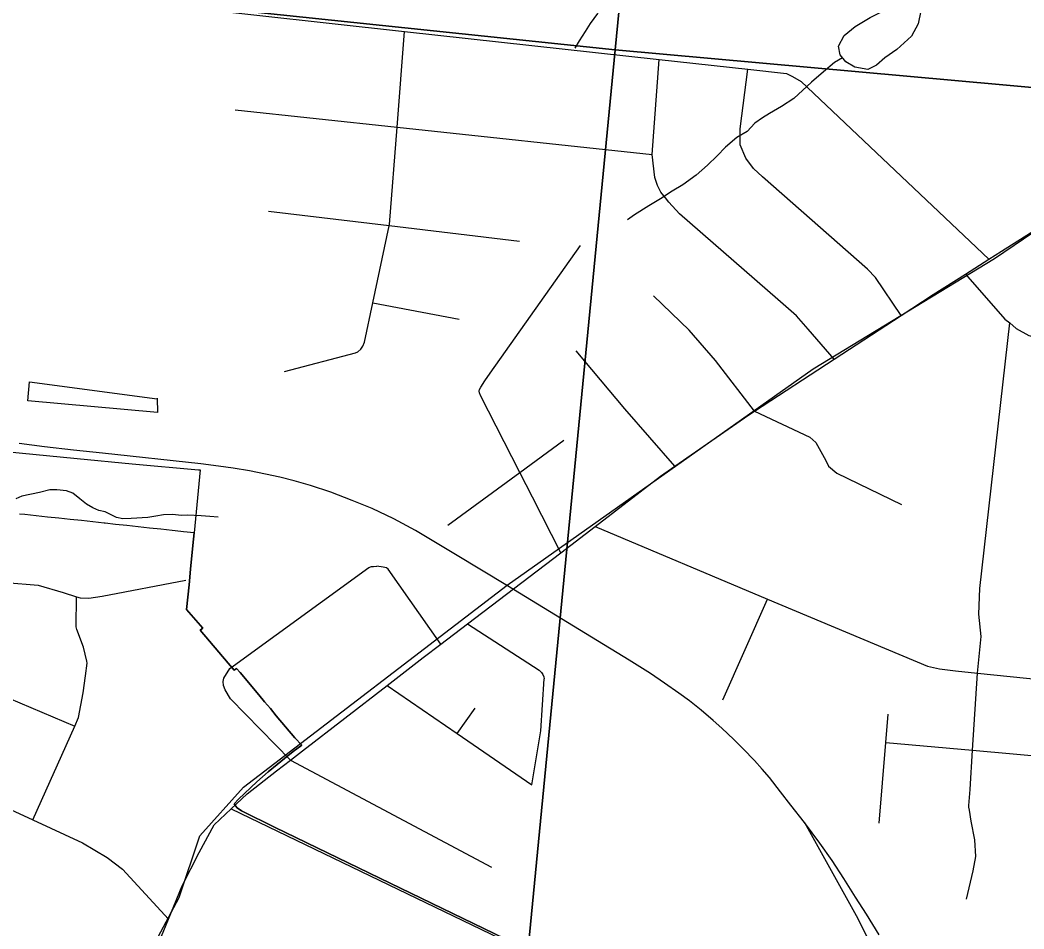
# Model space of a CAD drawing. Extents: x 0 to 34, y -3.9 to 26.2.
# Drawn here: x 3.386 to 4.053, y 15.665 to 16.268 of the extents above; entities that cross this region are included whole.
import ezdxf

# ---------------------------------------------------------------- set-up
doc = ezdxf.new("R2010")
doc.units = 0
for name, color, linetype in [('GM_X_City_Street', 7, 'Continuous'), ('GM_X_County_Road', 7, 'Continuous'), ('GM_X_Interchange_Ramps', 7, 'Continuous'), ('GM_X_Minor_Lake', 7, 'Continuous'), ('GM_X_Minor_River', 7, 'Continuous'), ('GM_X_Rail_Line', 7, 'Continuous'), ('GM_X_Section', 7, 'Continuous'), ('GM_X_State_Route', 7, 'Continuous'), ('GM_X_US_Route', 7, 'Continuous')]:
    doc.layers.add(name, color=color, linetype=linetype)

msp = doc.modelspace()

# ---------------------------------------------------------------- linework, layer by layer
at = {"layer": 'GM_X_City_Street'}
for p, q in [((3.62078, 16.08064), (3.67813, 16.06983)), ((3.85319, 15.81707), (3.88299, 15.88395)), ((3.67671, 15.79468), (3.68871, 15.81138)), ((3.56608, 15.77698), (3.69959, 15.70596)), ((3.52672, 15.74471), (3.71723, 15.65282))]:
    msp.add_line(p, q, dxfattribs=at)
for points in [[(3.56206, 16.03504), (3.60937, 16.04734), (3.61092, 16.0481), (3.61283, 16.04993), (3.61425, 16.05181), (3.6152, 16.05443), (3.62078, 16.08064), (3.63168, 16.13169), (3.63189, 16.1327), (3.63686, 16.19735), (3.64174, 16.26085)], [(3.92719, 16.04319), (3.90994, 16.06311), (3.90215, 16.07201), (3.88982, 16.08289), (3.82449, 16.1397), (3.81742, 16.14744), (3.81507, 16.15029), (3.81218, 16.15418), (3.80988, 16.15851), (3.8081, 16.16378), (3.80627, 16.17919), (3.81088, 16.24229)], [(3.97166, 16.07225), (3.95464, 16.0975), (3.94943, 16.10292), (3.87963, 16.16437), (3.87366, 16.16981), (3.86847, 16.17676), (3.86485, 16.18556), (3.86468, 16.1962), (3.86995, 16.23582)], [(3.52934, 16.20888), (3.63686, 16.19735), (3.80627, 16.17919)], [(3.71822, 16.12141), (3.63168, 16.13169), (3.55158, 16.1412)], [(3.74559, 15.91471), (3.72675, 15.95163), (3.71839, 15.968), (3.69235, 16.01901), (3.69161, 16.02095), (3.69152, 16.0219), (3.69171, 16.02298), (3.69245, 16.02473), (3.69518, 16.02885), (3.69878, 16.03393), (3.75879, 16.11866)], [(4.01445, 16.09977), (4.04066, 16.06988), (4.04381, 16.06726), (4.04813, 16.06365), (4.05659, 16.0589), (4.06395, 16.05686), (4.06755, 16.05616), (4.07492, 16.05474), (4.13973, 16.04897), (4.18661, 16.04481)], [(3.87422, 16.00858), (3.84843, 16.04237), (3.83097, 16.06247), (3.80712, 16.08538)], [(4.0171, 15.74374), (4.01676, 15.7458), (4.01659, 15.74683), (4.01756, 15.75744), (4.01919, 15.78357), (4.02239, 15.83474), (4.02483, 15.85907), (4.02322, 15.87391), (4.02393, 15.89098), (4.04381, 16.06726)], [(3.82133, 15.97214), (3.78821, 16.0102), (3.75593, 16.04885)], [(3.87422, 16.00858), (3.911, 15.99146), (3.9151, 15.98795), (3.92165, 15.97601), (3.92346, 15.97217), (3.92904, 15.96748), (3.97183, 15.94669)], [(3.67056, 15.9329), (3.71839, 15.968), (3.74757, 15.9894)], [(3.76845, 15.93213), (3.88299, 15.88395), (3.98914, 15.8393), (3.99708, 15.83762), (4.00769, 15.83626), (4.02239, 15.83474), (4.10922, 15.82579)], [(3.27153, 15.91596), (3.27845, 15.92037), (3.28216, 15.92091), (3.28604, 15.92059), (3.3216, 15.91493), (3.3233, 15.91372), (3.32532, 15.91144), (3.3338, 15.89835), (3.39858, 15.89324), (3.41518, 15.88834), (3.42397, 15.88551), (3.4265, 15.88469), (3.43219, 15.88458), (3.44094, 15.88592), (3.49654, 15.89656)], [(3.52576, 15.83786), (3.61817, 15.90488), (3.61998, 15.90554), (3.62114, 15.90561), (3.62334, 15.90578)], [(3.66591, 15.85401), (3.63101, 15.9038), (3.62992, 15.90459), (3.62767, 15.90517), (3.62334, 15.90578)], [(3.395, 15.73734), (3.42275, 15.79954), (3.42534, 15.80535), (3.42831, 15.82162), (3.43005, 15.83298), (3.43097, 15.84131), (3.43084, 15.84268), (3.42853, 15.852), (3.42419, 15.86369), (3.42385, 15.86538), (3.42397, 15.88551)], [(2.90522, 15.87542), (3.21411, 15.84442), (3.218, 15.84403), (3.26165, 15.83923), (3.3266, 15.83208), (3.3397, 15.83064), (3.35406, 15.82769), (3.3714, 15.82127), (3.42275, 15.79954)], [(3.68359, 15.86747), (3.73134, 15.8367), (3.73288, 15.83523), (3.73367, 15.83382), (3.73438, 15.83233), (3.73464, 15.83093)], [(3.56608, 15.77698), (3.52635, 15.81765), (3.52262, 15.82371), (3.52154, 15.82662), (3.52137, 15.82919), (3.52185, 15.83149), (3.52576, 15.83786)], [(3.72645, 15.76046), (3.73246, 15.79642), (3.73464, 15.83093)], [(3.6303, 15.8266), (3.67671, 15.79468), (3.72645, 15.76046)], [(2.90399, 15.80965), (3.21135, 15.77833), (3.32481, 15.76677), (3.33664, 15.76365), (3.33726, 15.76348), (3.36511, 15.75114), (3.395, 15.73734), (3.42792, 15.72214), (3.44442, 15.71231), (3.45451, 15.70451), (3.48516, 15.67142)], [(3.95714, 15.73516), (3.96155, 15.78873), (3.9631, 15.80756)], [(3.96155, 15.78873), (4.01919, 15.78357), (4.14693, 15.77212), (4.23681, 15.76407), (4.31668, 15.75692), (4.33526, 15.75577), (4.3569, 15.7557), (4.42984, 15.7576)], [(4.01501, 15.68458), (4.01955, 15.70347), (4.02125, 15.71293), (4.0207, 15.72396), (4.01829, 15.73654), (4.0171, 15.74374)]]:
    msp.add_lwpolyline(points, dxfattribs=at)
at = {"layer": 'GM_X_County_Road'}
msp.add_lwpolyline([(3.03219, 16.32752), (3.0421, 16.32659), (3.04534, 16.32629), (3.10567, 16.31967), (3.18218, 16.31128), (3.24467, 16.30442), (3.31234, 16.29699), (3.37705, 16.28989), (3.43804, 16.2832), (3.49361, 16.2771), (3.64174, 16.26085), (3.81088, 16.24229), (3.86995, 16.23582), (3.89545, 16.23302), (3.89959, 16.23103), (3.90522, 16.2275), (4.02986, 16.10952)], dxfattribs=at)
at = {"layer": 'GM_X_Interchange_Ramps'}
for points in [[(3.37681, 15.98193), (3.42446, 15.97736), (3.46091, 15.97378), (3.50504, 15.96981), (3.50617, 15.96963), (3.50203, 15.92788), (3.50162, 15.92359), (3.49972, 15.90408), (3.49972, 15.90374), (3.49871, 15.8934), (3.49709, 15.87689), (3.50793, 15.8645), (3.50621, 15.86323), (3.52481, 15.84137), (3.52862, 15.83666), (3.53022, 15.83783), (3.53259, 15.83514), (3.545, 15.82036), (3.5489, 15.81571), (3.55274, 15.81114), (3.55669, 15.80644), (3.56899, 15.79179), (3.57353, 15.78687), (3.56797, 15.78262), (3.56221, 15.7781), (3.55728, 15.77408), (3.55136, 15.76914), (3.54372, 15.76248), (3.53147, 15.75114), (3.52876, 15.74802), (3.5295, 15.74662), (3.53065, 15.7453), (3.53352, 15.74325), (3.55588, 15.73232), (3.72245, 15.65158)], [(3.72245, 15.65158), (3.55588, 15.73232), (3.53352, 15.74325), (3.53065, 15.7453), (3.5295, 15.74662), (3.52876, 15.74802), (3.53147, 15.75114), (3.54372, 15.76248), (3.55136, 15.76914), (3.55728, 15.77408), (3.56221, 15.7781), (3.56797, 15.78262), (3.57353, 15.78687), (3.56899, 15.79179), (3.55669, 15.80644), (3.55274, 15.81114), (3.5489, 15.81571), (3.545, 15.82036), (3.53259, 15.83514), (3.53022, 15.83783), (3.52862, 15.83666), (3.52481, 15.84137), (3.50621, 15.86323), (3.50793, 15.8645), (3.49709, 15.87689), (3.49871, 15.8934), (3.49972, 15.90374), (3.49972, 15.90408), (3.50162, 15.92359), (3.50203, 15.92788), (3.4951, 15.92864), (3.49326, 15.92884), (3.48753, 15.92945), (3.47996, 15.93027), (3.47248, 15.93109), (3.465, 15.9319), (3.45743, 15.93272), (3.44995, 15.93353), (3.44303, 15.93428), (3.44261, 15.93433), (3.44238, 15.93435), (3.4349, 15.93517), (3.42733, 15.93599), (3.41975, 15.93681), (3.41227, 15.93761), (3.40469, 15.93841), (3.3972, 15.9392), (3.38972, 15.94001), (3.3861, 15.94038)]]:
    msp.add_lwpolyline(points, dxfattribs=at)
at = {"layer": 'GM_X_Minor_Lake'}
for points in [[(3.47756, 16.0173), (3.47776, 16.0078), (3.39166, 16.01559), (3.39267, 16.02811)], [(3.39267, 16.02811), (3.47757, 16.01691)]]:
    msp.add_lwpolyline(points, dxfattribs=at)
at = {"layer": 'GM_X_Minor_River'}
for points in [[(3.8568, 16.38533), (3.85501, 16.37856), (3.8495, 16.36397), (3.84577, 16.35614), (3.84044, 16.3461), (3.83527, 16.34024), (3.8289, 16.3329), (3.82493, 16.32851), (3.81935, 16.3219), (3.81302, 16.3157), (3.80793, 16.31173), (3.8021, 16.30855), (3.7939, 16.30281), (3.78921, 16.29959), (3.78409, 16.29486), (3.7801, 16.29009), (3.77526, 16.28307), (3.7724, 16.27786), (3.76991, 16.27265), (3.76509, 16.26601), (3.76185, 16.26082), (3.7578, 16.25453), (3.75495, 16.24971)], [(3.98628, 16.2823), (3.98292, 16.26597), (3.97857, 16.2577), (3.9689, 16.24878), (3.96081, 16.24324), (3.95539, 16.23841), (3.94963, 16.23548), (3.94093, 16.23717), (3.93492, 16.24071), (3.93121, 16.24535), (3.93018, 16.25107), (3.93375, 16.25821), (3.94108, 16.26415), (3.95108, 16.27003), (3.95914, 16.27404), (3.96753, 16.27578)], [(3.93282, 16.24334), (3.92749, 16.24026), (3.92002, 16.23411), (3.91215, 16.22722), (3.90033, 16.21631), (3.89213, 16.21095), (3.88435, 16.20633), (3.87968, 16.20348), (3.8746, 16.19989), (3.86944, 16.19441), (3.86245, 16.19052), (3.85497, 16.18399), (3.84943, 16.17814), (3.8431, 16.17194), (3.83562, 16.16541), (3.82663, 16.15894), (3.81962, 16.15467), (3.81183, 16.14967), (3.80404, 16.14506), (3.79468, 16.13899), (3.79, 16.13576)], [(3.51814, 15.9384), (3.51245, 15.93864), (3.50677, 15.93925), (3.49767, 15.93963), (3.49386, 15.93941), (3.48743, 15.94006), (3.48172, 15.93992), (3.47674, 15.93898), (3.47139, 15.93807), (3.46034, 15.93738), (3.45463, 15.93724), (3.45049, 15.93817), (3.44304, 15.9419), (3.43889, 15.94284), (3.43478, 15.94453), (3.4307, 15.94698), (3.42628, 15.95058), (3.42148, 15.9542), (3.41737, 15.95589), (3.41093, 15.95654), (3.40636, 15.95635), (3.39946, 15.95473), (3.38758, 15.95219), (3.38371, 15.95045)]]:
    msp.add_lwpolyline(points, dxfattribs=at)
at = {"layer": 'GM_X_Rail_Line'}
for points in [[(3.70992, 15.89324), (3.91327, 16.03671), (4.03376, 16.11014), (4.13611, 16.17951), (4.19032, 16.20812), (4.27233, 16.24462), (4.32873, 16.25811), (4.42304, 16.28964), (4.79847, 16.53755), (5.15988, 16.72265), (5.54023, 16.89361), (5.7185, 16.97174)], [(3.9572, 15.66098), (3.94858, 15.67475), (3.94133, 15.686), (3.93355, 15.69841), (3.92598, 15.71029), (3.91767, 15.72185), (3.90747, 15.73563), (3.89853, 15.74698), (3.89166, 15.75583), (3.88423, 15.76543), (3.87939, 15.77106), (3.87426, 15.77664), (3.86681, 15.78444), (3.86054, 15.79071), (3.85269, 15.79811), (3.84694, 15.80335), (3.83896, 15.81018), (3.83116, 15.81633), (3.82393, 15.82151), (3.81459, 15.828), (3.80531, 15.83455), (3.79097, 15.84332), (3.76597, 15.85852), (3.71016, 15.89272), (3.67565, 15.91354), (3.6492, 15.92953), (3.63479, 15.93726), (3.62038, 15.94412), (3.60711, 15.94948), (3.59288, 15.95492), (3.57935, 15.95932), (3.56845, 15.96239), (3.55896, 15.96477), (3.54947, 15.96687), (3.53884, 15.96898), (3.52803, 15.97092), (3.51837, 15.97223), (3.5066, 15.97382), (3.44131, 15.98076), (3.42198, 15.98269), (3.40265, 15.98497), (3.38578, 15.98717)], [(2.94008, 15.07294), (3.00886, 15.28321), (3.03071, 15.3486), (3.04618, 15.37159), (3.09804, 15.41964), (3.12595, 15.43671), (3.33412, 15.50792), (3.36836, 15.53122), (3.47311, 15.65013), (3.49206, 15.68568), (3.50586, 15.72675), (3.53495, 15.75895), (3.70992, 15.89324)], [(3.90747, 15.73563), (3.94297, 15.67184), (3.96911, 15.61857), (3.98637, 15.58257), (3.99574, 15.55643), (3.99673, 15.53719), (3.98884, 15.50908), (3.97897, 15.49083), (3.96615, 15.47801), (3.94889, 15.4605), (3.9336, 15.45211), (3.92424, 15.44716)]]:
    msp.add_lwpolyline(points, dxfattribs=at)
at = {"layer": 'GM_X_Section'}
for points in [[(2.86031, 17.36388), (3.88035, 17.25787), (3.78177, 16.24865), (2.76326, 16.35538)], [(3.88035, 17.25787), (4.89278, 17.16792), (4.78471, 16.15816), (3.78177, 16.24865)], [(2.76326, 16.35538), (3.78177, 16.24865), (3.68487, 15.24697), (2.66316, 15.34581)], [(3.78177, 16.24865), (4.78471, 16.15816), (4.69633, 15.14722), (3.68487, 15.24697)]]:
    msp.add_lwpolyline(points, close=True, dxfattribs=at)
at = {"layer": 'GM_X_State_Route'}
for p, q in [((4.01445, 16.09977), (4.02986, 16.10952)), ((4.02986, 16.10952), (4.03841, 16.11493)), ((3.92719, 16.04319), (3.97166, 16.07225)), ((3.87422, 16.00858), (3.92719, 16.04319)), ((3.74559, 15.91471), (3.76845, 15.93213)), ((3.68359, 15.86747), (3.74559, 15.91471)), ((3.66591, 15.85401), (3.68359, 15.86747)), ((3.57411, 15.78318), (3.6303, 15.8266)), ((3.56608, 15.77698), (3.57411, 15.78318))]:
    msp.add_line(p, q, dxfattribs=at)
for points in [[(4.03841, 16.11493), (4.08287, 16.14307), (4.13262, 16.17367), (4.16884, 16.19437), (4.19645, 16.2074)], [(3.97166, 16.07225), (3.99296, 16.08617), (4.01445, 16.09977)], [(3.82133, 15.97214), (3.87057, 16.00619), (3.87422, 16.00858)], [(3.76845, 15.93213), (3.81182, 15.96557), (3.82133, 15.97214)], [(3.6303, 15.8266), (3.65421, 15.84508), (3.66591, 15.85401)], [(3.52672, 15.74471), (3.53724, 15.75469), (3.55686, 15.76986), (3.56608, 15.77698)], [(3.48516, 15.67142), (3.49425, 15.69349), (3.50546, 15.71562), (3.51544, 15.73398), (3.52672, 15.74471)], [(3.45158, 15.61765), (3.46104, 15.6286), (3.48047, 15.66001), (3.48516, 15.67142)]]:
    msp.add_lwpolyline(points, dxfattribs=at)
at = {"layer": 'GM_X_US_Route'}
for p, q in [((4.01445, 16.09977), (4.02986, 16.10952)), ((4.02986, 16.10952), (4.03841, 16.11493)), ((3.92719, 16.04319), (3.97166, 16.07225)), ((3.87422, 16.00858), (3.92719, 16.04319)), ((3.74559, 15.91471), (3.76845, 15.93213)), ((3.68359, 15.86747), (3.74559, 15.91471)), ((3.66591, 15.85401), (3.68359, 15.86747)), ((3.57411, 15.78318), (3.6303, 15.8266)), ((3.56608, 15.77698), (3.57411, 15.78318))]:
    msp.add_line(p, q, dxfattribs=at)
for points in [[(4.03841, 16.11493), (4.08287, 16.14307), (4.13262, 16.17367), (4.16884, 16.19437), (4.19645, 16.2074)], [(3.97166, 16.07225), (3.99296, 16.08617), (4.01445, 16.09977)], [(3.82133, 15.97214), (3.87057, 16.00619), (3.87422, 16.00858)], [(3.76845, 15.93213), (3.81182, 15.96557), (3.82133, 15.97214)], [(3.6303, 15.8266), (3.65421, 15.84508), (3.66591, 15.85401)], [(3.52672, 15.74471), (3.53724, 15.75469), (3.55686, 15.76986), (3.56608, 15.77698)], [(3.48516, 15.67142), (3.49425, 15.69349), (3.50546, 15.71562), (3.51544, 15.73398), (3.52672, 15.74471)], [(3.45158, 15.61765), (3.46104, 15.6286), (3.48047, 15.66001), (3.48516, 15.67142)]]:
    msp.add_lwpolyline(points, dxfattribs=at)

doc.saveas('drawing.dxf')
